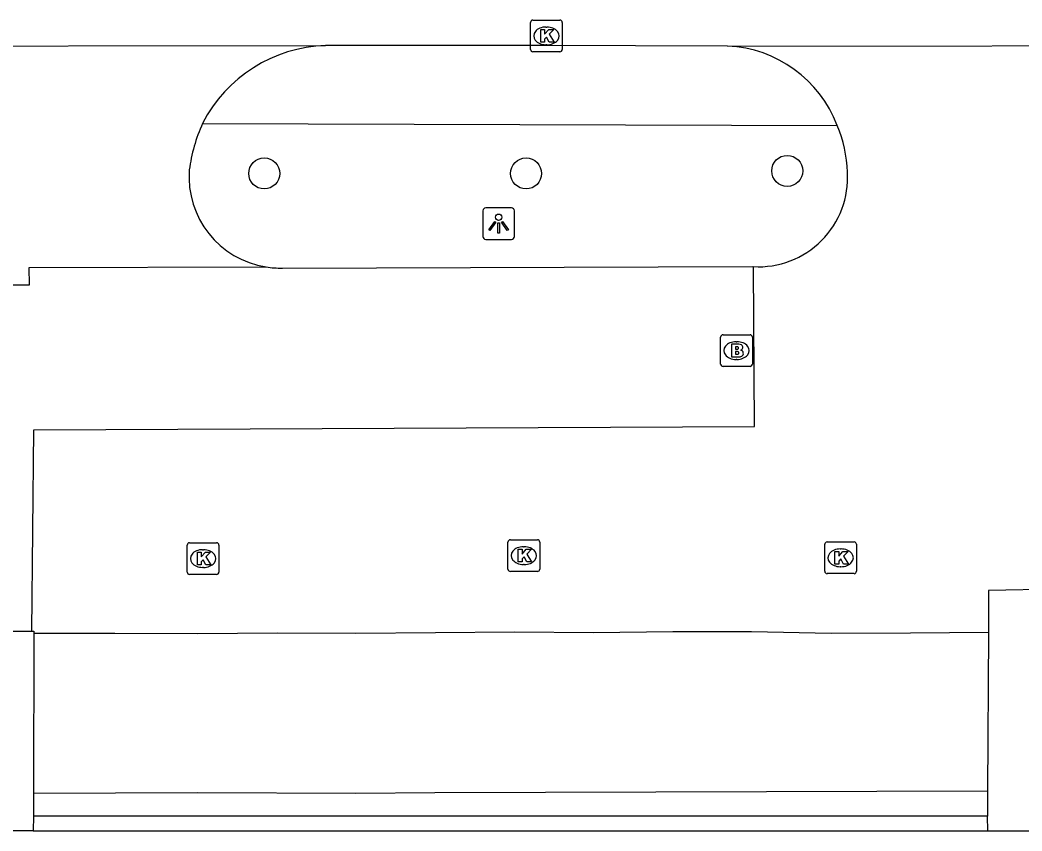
# Model space of a CAD drawing. Extents: x 161477 to 163040, y 383680 to 384868.
# Drawn here: x 162458.45 to 162490.06, y 384532.57 to 384558.16 of the extents above; entities that cross this region are included whole.
import ezdxf

# ---------------------------------------------------------------- set-up
doc = ezdxf.new("R2010")
doc.units = 0
for name, color, linetype in [('IMGEO_Boom', 7, 'Continuous'), ('IMGEO_Brandkraan', 7, 'Continuous'), ('IMGEO_Kolk', 7, 'Continuous'), ('IMGEO_Lichtpunt', 7, 'Continuous'), ('IMGEO_Pand', 7, 'Continuous'), ('IMGEO_Parkeervlak_open', 7, 'Continuous'), ('IMGEO_Rijbaan_lokaal_open', 7, 'Continuous'), ('IMGEO_Voetpad_open', 7, 'Continuous')]:
    doc.layers.add(name, color=color, linetype=linetype)

msp = doc.modelspace()

# ---------------------------------------------------------------- linework, layer by layer
at = {"layer": 'IMGEO_Boom'}
for centre in [(162482.65, 384553.4), (162466.15, 384553.32), (162474.41, 384553.32)]:
    msp.add_circle(centre, 0.489, dxfattribs=at)
at = {"layer": 'IMGEO_Brandkraan'}
for p, q in [((162480.549, 384547.304), (162480.549, 384548.156)), ((162480.624, 384548.23), (162481.476, 384548.23)), ((162481.55, 384548.156), (162481.55, 384547.304)), ((162481.037, 384548.01), (162481.062, 384548.01)), ((162481.476, 384547.23), (162480.624, 384547.23)), ((162481.06, 384547.45), (162481.035, 384547.45))]:
    msp.add_line(p, q, dxfattribs=at)
for points in [[(162480.549, 384547.304), (162480.549, 384548.156)], [(162480.624, 384548.23), (162481.476, 384548.23)], [(162481.55, 384548.156), (162481.55, 384547.304)], [(162480.897, 384547.93), (162480.897, 384547.53), (162481.11, 384547.53)], [(162481.128, 384547.93), (162480.897, 384547.93)], [(162481.076, 384547.849), (162481.022, 384547.849), (162481.022, 384547.773)], [(162481.022, 384547.773), (162481.075, 384547.773)], [(162481.084, 384547.697), (162481.022, 384547.697), (162481.022, 384547.616)], [(162481.022, 384547.616), (162481.084, 384547.616)], [(162481.476, 384547.23), (162480.624, 384547.23)]]:
    msp.add_lwpolyline(points, dxfattribs=at)
for centre, radius, start, end in [((162480.626, 384548.154), 0.0765, 91.552, 178.448), ((162480.626, 384548.154), 0.0765, 91.552, 178.448), ((162481.474, 384548.154), 0.0765, 1.552, 88.448), ((162481.474, 384548.154), 0.0765, 1.552, 88.448), ((162481.077, 384547.811), 0.0379, 267.8285, 90.9355), ((162481.132, 384547.785), 0.145, 59.4692, 91.5367), ((162481.157, 384547.832), 0.0922, 285.5137, 58.1501), ((162481.085, 384547.656), 0.0404, 269.8759, 90.5077), ((162481.116, 384547.781), 0.251, 268.6676, 293.5347), ((162481.162, 384547.64), 0.105, 301.3115, 78.989), ((162480.626, 384547.306), 0.0765, 181.552, 268.448), ((162480.626, 384547.306), 0.0765, 181.552, 268.448), ((162481.474, 384547.306), 0.0765, 271.552, 358.448), ((162481.474, 384547.306), 0.0765, 271.552, 358.448)]:
    msp.add_arc(centre, radius, start, end, dxfattribs=at)
for centre, major_axis, ratio, start_param, end_param in [((162481.036, 384547.73), (-0.387, 0.002), 0.722429, 4.712389, 7.853982), ((162481.061, 384547.73), (-0.39, 0.002), 0.717154, 1.570796, 4.712389)]:
    msp.add_ellipse(centre, major_axis=major_axis, ratio=ratio, start_param=start_param, end_param=end_param, dxfattribs=at)
at = {"layer": 'IMGEO_Kolk'}
for p, q in [((162474.551, 384557.237), (162474.551, 384558.089)), ((162474.626, 384558.163), (162475.478, 384558.163)), ((162475.039, 384557.943), (162475.064, 384557.943)), ((162475.552, 384558.089), (162475.552, 384557.237)), ((162475.062, 384557.383), (162475.037, 384557.383)), ((162475.478, 384557.163), (162474.626, 384557.163)), ((162463.719, 384540.739), (162463.719, 384541.591)), ((162463.794, 384541.665), (162464.646, 384541.665)), ((162464.72, 384541.591), (162464.72, 384540.739)), ((162473.84, 384540.831), (162473.84, 384541.683)), ((162473.915, 384541.757), (162474.767, 384541.757)), ((162474.328, 384541.537), (162474.353, 384541.537)), ((162474.841, 384541.683), (162474.841, 384540.831)), ((162483.834, 384540.762), (162483.834, 384541.614)), ((162483.909, 384541.688), (162484.761, 384541.688)), ((162484.835, 384541.614), (162484.835, 384540.762)), ((162464.207, 384541.445), (162464.232, 384541.445)), ((162484.322, 384541.468), (162484.347, 384541.468)), ((162464.23, 384540.885), (162464.205, 384540.885)), ((162474.351, 384540.977), (162474.326, 384540.977)), ((162484.345, 384540.908), (162484.32, 384540.908)), ((162464.646, 384540.665), (162463.794, 384540.665)), ((162474.767, 384540.757), (162473.915, 384540.757)), ((162484.761, 384540.688), (162483.909, 384540.688))]:
    msp.add_line(p, q, dxfattribs=at)
for points in [[(162474.551, 384557.237), (162474.551, 384558.089)], [(162474.626, 384558.163), (162475.478, 384558.163)], [(162475.552, 384558.089), (162475.552, 384557.237)], [(162474.872, 384557.863), (162474.995, 384557.863), (162474.995, 384557.712), (162475.125, 384557.863), (162475.289, 384557.863), (162475.143, 384557.712), (162475.296, 384557.463), (162475.144, 384557.463), (162475.059, 384557.627), (162474.995, 384557.56), (162474.995, 384557.463), (162474.872, 384557.463), (162474.872, 384557.863)], [(162475.478, 384557.163), (162474.626, 384557.163)], [(162463.719, 384540.739), (162463.719, 384541.591)], [(162463.794, 384541.665), (162464.646, 384541.665)], [(162464.72, 384541.591), (162464.72, 384540.739)], [(162473.84, 384540.831), (162473.84, 384541.683)], [(162473.915, 384541.757), (162474.767, 384541.757)], [(162474.841, 384541.683), (162474.841, 384540.831)], [(162483.834, 384540.762), (162483.834, 384541.614)], [(162483.909, 384541.688), (162484.761, 384541.688)], [(162484.835, 384541.614), (162484.835, 384540.762)], [(162464.04, 384541.365), (162464.163, 384541.365), (162464.163, 384541.214), (162464.293, 384541.365), (162464.457, 384541.365), (162464.311, 384541.214), (162464.464, 384540.965), (162464.312, 384540.965), (162464.227, 384541.129), (162464.163, 384541.062), (162464.163, 384540.965), (162464.04, 384540.965), (162464.04, 384541.365)], [(162474.161, 384541.457), (162474.284, 384541.457), (162474.284, 384541.306), (162474.414, 384541.457), (162474.578, 384541.457), (162474.432, 384541.306), (162474.585, 384541.057), (162474.433, 384541.057), (162474.348, 384541.221), (162474.284, 384541.154), (162474.284, 384541.057), (162474.161, 384541.057), (162474.161, 384541.457)], [(162484.155, 384541.388), (162484.278, 384541.388), (162484.278, 384541.237), (162484.408, 384541.388), (162484.572, 384541.388), (162484.426, 384541.237), (162484.579, 384540.988), (162484.427, 384540.988), (162484.342, 384541.152), (162484.278, 384541.085), (162484.278, 384540.988), (162484.155, 384540.988), (162484.155, 384541.388)], [(162464.646, 384540.665), (162463.794, 384540.665)], [(162474.767, 384540.757), (162473.915, 384540.757)], [(162484.761, 384540.688), (162483.909, 384540.688)]]:
    msp.add_lwpolyline(points, dxfattribs=at)
for centre, start, end in [((162474.628, 384558.087), 91.552, 178.448), ((162474.628, 384558.087), 91.552, 178.448), ((162475.476, 384558.087), 1.552, 88.448), ((162475.476, 384558.087), 1.552, 88.448), ((162474.628, 384557.239), 181.552, 268.448), ((162474.628, 384557.239), 181.552, 268.448), ((162475.476, 384557.239), 271.552, 358.448), ((162475.476, 384557.239), 271.552, 358.448), ((162463.796, 384541.589), 91.552, 178.448), ((162463.796, 384541.589), 91.552, 178.448), ((162464.644, 384541.589), 1.552, 88.448), ((162464.644, 384541.589), 1.552, 88.448), ((162473.917, 384541.681), 91.552, 178.448), ((162473.917, 384541.681), 91.552, 178.448), ((162474.765, 384541.681), 1.552, 88.448), ((162474.765, 384541.681), 1.552, 88.448), ((162483.911, 384541.612), 91.552, 178.448), ((162483.911, 384541.612), 91.552, 178.448), ((162484.759, 384541.612), 1.552, 88.448), ((162484.759, 384541.612), 1.552, 88.448), ((162463.796, 384540.741), 181.552, 268.448), ((162463.796, 384540.741), 181.552, 268.448), ((162464.644, 384540.741), 271.552, 358.448), ((162464.644, 384540.741), 271.552, 358.448), ((162473.917, 384540.833), 181.552, 268.448), ((162473.917, 384540.833), 181.552, 268.448), ((162474.765, 384540.833), 271.552, 358.448), ((162474.765, 384540.833), 271.552, 358.448), ((162483.911, 384540.764), 181.552, 268.448), ((162483.911, 384540.764), 181.552, 268.448), ((162484.759, 384540.764), 271.552, 358.448), ((162484.759, 384540.764), 271.552, 358.448)]:
    msp.add_arc(centre, 0.0765, start, end, dxfattribs=at)
for centre, major_axis, ratio, start_param, end_param in [((162475.038, 384557.663), (-0.387, 0.002), 0.722429, 4.712389, 7.853982), ((162475.063, 384557.663), (-0.39, 0.002), 0.717154, 1.570796, 4.712389), ((162474.327, 384541.257), (-0.387, 0.002), 0.722429, 4.712389, 7.853982), ((162474.352, 384541.257), (-0.39, 0.002), 0.717154, 1.570796, 4.712389), ((162464.206, 384541.165), (-0.387, 0.002), 0.722429, 4.712389, 7.853982), ((162464.231, 384541.165), (-0.39, 0.002), 0.717154, 1.570796, 4.712389), ((162484.321, 384541.188), (-0.387, 0.002), 0.722429, 4.712389, 7.853982), ((162484.346, 384541.188), (-0.39, 0.002), 0.717154, 1.570796, 4.712389)]:
    msp.add_ellipse(centre, major_axis=major_axis, ratio=ratio, start_param=start_param, end_param=end_param, dxfattribs=at)
at = {"layer": 'IMGEO_Lichtpunt'}
for p, q in [((162473.949, 384552.237), (162473.141, 384552.237)), ((162473.949, 384552.237), (162473.141, 384552.237)), ((162473.047, 384552.142), (162473.047, 384551.335)), ((162473.047, 384552.142), (162473.047, 384551.335)), ((162474.043, 384551.335), (162474.043, 384552.142)), ((162474.043, 384551.335), (162474.043, 384552.142)), ((162473.141, 384551.241), (162473.949, 384551.241)), ((162473.141, 384551.241), (162473.949, 384551.241))]:
    msp.add_line(p, q, dxfattribs=at)
for points in [[(162473.421, 384551.806), (162473.46, 384551.778), (162473.272, 384551.516), (162473.234, 384551.543), (162473.421, 384551.806)], [(162473.523, 384551.758), (162473.57, 384551.758), (162473.57, 384551.436), (162473.523, 384551.436), (162473.523, 384551.758)], [(162473.633, 384551.778), (162473.671, 384551.805), (162473.858, 384551.543), (162473.819, 384551.515), (162473.633, 384551.778)]]:
    msp.add_lwpolyline(points, dxfattribs=at)
msp.add_circle((162473.546, 384551.94), 0.0994, dxfattribs=at)
for centre, start, end in [((162473.141, 384552.142), 90, 180), ((162473.141, 384552.142), 90, 180), ((162473.949, 384552.142), 0, 90), ((162473.949, 384552.142), 0, 90), ((162473.141, 384551.335), 180, 270), ((162473.141, 384551.335), 180, 270), ((162473.949, 384551.335), 270, 0), ((162473.949, 384551.335), 270, 360)]:
    msp.add_arc(centre, 0.0946, start, end, dxfattribs=at)
at = {"layer": 'IMGEO_Pand'}
for points in [[(162458.862, 384532.566), (162456.823, 384532.566)], [(162458.862, 384532.566), (162488.974, 384532.568)], [(162488.974, 384532.568), (162491.603, 384532.568)]]:
    msp.add_lwpolyline(points, dxfattribs=at)
at = {"layer": 'IMGEO_Parkeervlak_open'}
msp.add_lwpolyline([(162466.722, 384550.335), (162481.549, 384550.38), (162481.583, 384550.378)], dxfattribs=at)
msp.add_arc((162466.663, 384553.365), 3.03, 261.3372, 271.1084, dxfattribs=at)
at = {"layer": 'IMGEO_Rijbaan_lokaal_open'}
for points in [[(162415.263, 384557.42), (162450.416, 384557.342), (162450.96, 384557.333), (162451.841, 384557.334), (162468.081, 384557.357)], [(162480.77, 384557.342), (162474.956, 384557.362), (162468.081, 384557.357)], [(162480.77, 384557.342), (162497.455, 384557.36), (162497.567, 384557.353)], [(162456.809, 384549.81), (162458.741, 384549.81), (162458.736, 384550.354), (162466.207, 384550.369)], [(162458.823, 384538.873), (162458.88, 384545.226), (162481.614, 384545.33), (162481.583, 384550.378)], [(162491.601, 384540.197), (162491.179, 384540.197), (162489.003, 384540.158), (162488.996, 384538.826)], [(162458.823, 384538.873), (162458.881, 384538.873), (162458.881, 384538.801)], [(162488.996, 384538.826), (162486.544, 384538.805), (162484.034, 384538.804), (162481.525, 384538.85), (162479.036, 384538.852), (162476.536, 384538.824), (162474.048, 384538.843), (162471.557, 384538.82), (162469.044, 384538.797), (162466.558, 384538.805), (162464.056, 384538.792), (162461.439, 384538.8), (162458.881, 384538.801)]]:
    msp.add_lwpolyline(points, dxfattribs=at)
for centre, radius, start, end in [((162468.226, 384552.846), 4.514, 91.8357, 152.9689), ((162480.59, 384553.458), 3.888, 20.7731, 87.3399), ((162468.949, 384552.745), 5.209, 155.601, 172.4463), ((162480.511, 384553.245), 4.04, 1.6529, 23.199), ((162466.655, 384553.212), 2.878, 175.6557, 261.0496), ((162481.739, 384553.19), 2.816, 266.8194, 3.508)]:
    msp.add_arc(centre, radius, start, end, dxfattribs=at)
at = {"layer": 'IMGEO_Voetpad_open'}
for points in [[(162464.205, 384554.897), (162484.225, 384554.837)], [(162456.82, 384538.88), (162457.257, 384538.872), (162458.823, 384538.873)], [(162458.881, 384538.801), (162458.871, 384533.748)], [(162488.996, 384538.826), (162488.971, 384533.822)], [(162458.871, 384533.748), (162458.866, 384533.037)], [(162488.971, 384533.822), (162471.529, 384533.774), (162469.039, 384533.754), (162464.041, 384533.772), (162461.456, 384533.757), (162458.871, 384533.748)], [(162488.971, 384533.822), (162488.972, 384533.034)], [(162458.866, 384533.037), (162458.862, 384532.566)], [(162488.972, 384533.034), (162458.866, 384533.037)], [(162488.974, 384532.568), (162488.972, 384533.034)]]:
    msp.add_lwpolyline(points, dxfattribs=at)

doc.saveas('drawing.dxf')
